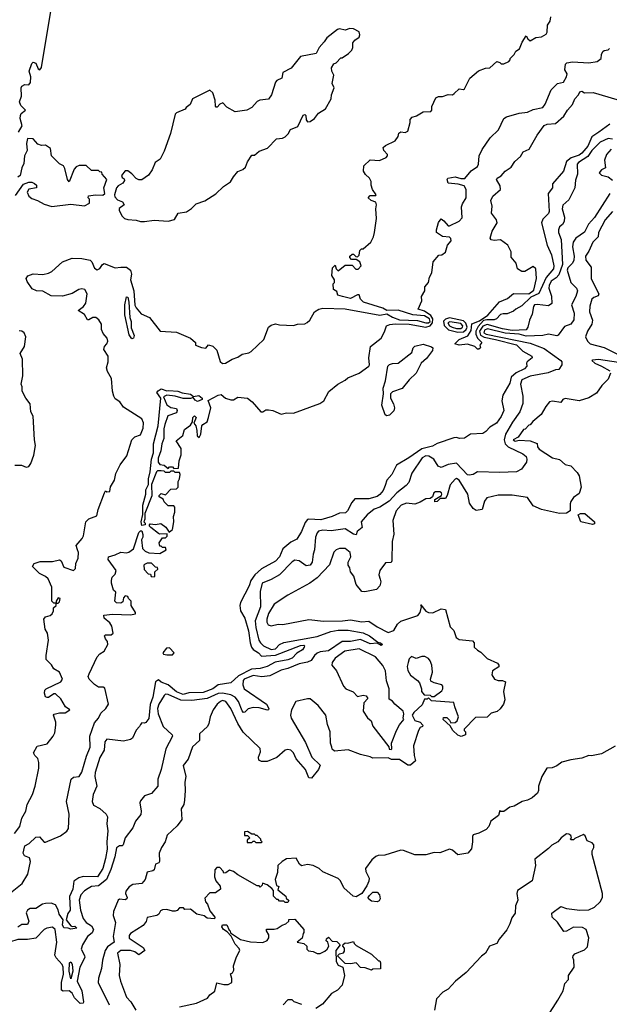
# Model space of a CAD drawing. Extents: x 2386423 to 2568864, y 578392 to 761999.
# Tile 304 of 454: x 2481329 to 2485562, y 672298 to 679375. Entities that reach past the tile are written whole.
import ezdxf

# ---------------------------------------------------------------- set-up
doc = ezdxf.new("R2010")
doc.units = 0

msp = doc.modelspace()

# ---------------------------------------------------------------- linework, layer by layer
at = {"layer": '0CON05XD'}
for points in [[(2481320.6, 678565), (2481347.7, 678612.3), (2481333.1, 678665), (2481334.1, 678685.9), (2481338.8, 678701.2), (2481370, 678725), (2481336.9, 678756.9), (2481328.6, 678785), (2481341.2, 678825), (2481340, 678885), (2481345, 678896.7), (2481365, 678908.8), (2481395, 678907.5), (2481407, 678923), (2481410, 678965), (2481397.5, 679005), (2481415, 679060), (2481425, 679070), (2481445, 679062.5), (2481461.7, 679021.7), (2481473, 679013), (2481485, 679030), (2481567.9, 679525)], [(2483322.5, 677185), (2483375, 677189.2), (2483392.1, 677197.9), (2483410.8, 677215), (2483445, 677273.8), (2483475.8, 677294.2), (2483505, 677300.8), (2483665, 677296.2), (2483915, 677251.2), (2483965, 677260), (2484005, 677235.8), (2484055, 677218.5), (2484185, 677211.5), (2484244.6, 677194.6), (2484265, 677195.2), (2484274.9, 677205.1), (2484271.1, 677225), (2484235, 677245.1), (2484152.1, 677252.1), (2484045, 677285.8), (2483965, 677285.4), (2483935, 677301.8), (2483796.7, 677345), (2483776.7, 677365), (2483767, 677397), (2483755, 677397.5), (2483705, 677370), (2483646, 677386), (2483613.3, 677395), (2483605, 677420), (2483582.5, 677435), (2483580, 677475), (2483590, 677485), (2483590, 677505), (2483570, 677535), (2483575, 677590), (2483595, 677610), (2483600, 677585), (2483615, 677570), (2483665, 677610), (2483715, 677610), (2483741.7, 677581.7), (2483758.3, 677581.7), (2483780, 677605), (2483770, 677635), (2483745, 677650), (2483711.7, 677651.7), (2483700, 677665), (2483700, 677675), (2483715, 677690), (2483725, 677690), (2483741.7, 677671.7), (2483755, 677670), (2483767, 677683), (2483770, 677715), (2483783.3, 677726.7), (2483795, 677727.5), (2483850, 677775), (2483870, 677815), (2483876.7, 677845), (2483890, 677945), (2483886.7, 678015), (2483891.2, 678045), (2483885, 678062.5), (2483852.5, 678075), (2483830, 678095), (2483845, 678110), (2483885, 678110), (2483887.5, 678115), (2483862.5, 678155), (2483852.5, 678185), (2483851.7, 678211.7), (2483840, 678235), (2483810.7, 678260.7), (2483797.5, 678285), (2483800, 678325), (2483845, 678367.5), (2483913, 678363), (2483960, 678385), (2483970, 678395), (2483970, 678405), (2483942.5, 678435), (2483937.5, 678455), (2483955, 678470), (2484025, 678503.8), (2484046.7, 678535), (2484050, 678560), (2484065, 678567.5), (2484096.4, 678563.6), (2484115, 678572.5), (2484132.5, 678635), (2484133, 678657), (2484147, 678673), (2484177, 678683), (2484225, 678713.3), (2484280, 678715), (2484287.5, 678725), (2484288.3, 678751.7), (2484317, 678813), (2484335, 678822.5), (2484365, 678823.3), (2484405, 678836.2), (2484436.4, 678833.6), (2484447, 678843), (2484485, 678877.5), (2484515, 678872.5), (2484523, 678877), (2484560, 678955), (2484623.9, 679006.1), (2484673.9, 679026.1), (2484705, 679028.8), (2484755, 679073.3), (2484775, 679067.5), (2484785, 679057.5), (2484805, 679057.5), (2484840, 679075), (2484850, 679085), (2484850, 679095), (2484880, 679125), (2484890.7, 679149.3), (2484917.5, 679165), (2484936.4, 679213.6), (2484965, 679257.5), (2484977, 679237), (2484995, 679222.5), (2485035, 679247.5), (2485075, 679252.5), (2485109.5, 679270.5), (2485116.7, 679285), (2485117.5, 679335), (2485137.5, 679365), (2485142.5, 679395)], [(2482195, 677923.3), (2482225, 677923.8), (2482295, 677933.8), (2482395, 677927.5), (2482440.7, 677939.3), (2482467.5, 677985), (2482526.2, 677993.8), (2482562, 678018), (2482595, 678050.8), (2482657.7, 678072.3), (2482737.3, 678122.7), (2482792.5, 678175), (2482841.7, 678208.3), (2482863.9, 678246.1), (2482895, 678282.5), (2482931.2, 678298.8), (2482950, 678315), (2482965, 678352.5), (2482995, 678400), (2483015, 678400), (2483049.3, 678430.7), (2483108.3, 678451.7), (2483171.7, 678518.3), (2483216.4, 678523.6), (2483235, 678532.5), (2483257.5, 678555), (2483272.5, 678585), (2483325, 678606), (2483365, 678687.5), (2483375, 678692.5), (2483382.5, 678685), (2483386.7, 678655), (2483395, 678640), (2483415, 678643.3), (2483445, 678663.3), (2483475, 678702.5), (2483525, 678733.3), (2483566.2, 678805), (2483566.7, 678835), (2483587.5, 678885), (2483573.3, 678915), (2483583.3, 678975), (2483568.8, 679005), (2483568.3, 679028.3), (2483585, 679057.5), (2483600, 679065), (2483635, 679100), (2483645, 679100), (2483689.3, 679130.7), (2483712.5, 679155), (2483720, 679175), (2483721.7, 679208.3), (2483735, 679227.5), (2483765, 679250), (2483770, 679265), (2483765, 679286.2), (2483725, 679308.8), (2483699.3, 679310.7), (2483665, 679300), (2483625, 679308.8), (2483610, 679305), (2483533.8, 679245), (2483515.8, 679214.2), (2483478.8, 679175), (2483458.3, 679131.7), (2483345, 679110), (2483277.5, 679025), (2483217.5, 678995), (2483210, 678955), (2483175, 678936.7), (2483166.2, 678925), (2483136.7, 678835), (2483115, 678802.5), (2483053.3, 678796.7), (2483035, 678787.5), (2482995, 678742.5), (2482960, 678725), (2482875, 678712.5), (2482817, 678747), (2482786.4, 678776.4), (2482765, 678767.5), (2482747.5, 678745), (2482740, 678745), (2482733.6, 678753.6), (2482731.2, 678795), (2482715, 678850), (2482695, 678867.5), (2482570, 678805), (2482552.5, 678765), (2482525, 678742.5), (2482517.5, 678732.5), (2482455, 678706.2), (2482444, 678695), (2482412.3, 678557.7), (2482365, 678430), (2482338.3, 678371.7), (2482301.7, 678348.3), (2482280, 678295), (2482253.9, 678256.1), (2482205, 678222.5), (2482183.6, 678223.6), (2482165, 678232.5), (2482135, 678266.7), (2482105, 678287.5), (2482085, 678287.5), (2482060, 678255), (2482065, 678240), (2482080, 678230), (2482081.7, 678218.3), (2482069.3, 678200.7), (2482035, 678181.2), (2482024.5, 678165.5), (2482009.2, 678115), (2482012.1, 678102.1), (2482030.5, 678080.5), (2482066.7, 678065), (2482080, 678045), (2482043.6, 678016.4), (2482044.1, 678004.1), (2482065, 677962.5), (2482082.5, 677945), (2482105, 677938.8), (2482165, 677933.3), (2482195, 677923.3)], [(2482400.3, 676709.7), (2482465, 676705.8), (2482495, 676692.9), (2482555, 676682.2), (2482576.2, 676666.2), (2482615, 676673.1), (2482638.6, 676655), (2482639.2, 676645), (2482605, 676631.5), (2482589.5, 676639.5), (2482575, 676660), (2482555, 676651.4), (2482503, 676653), (2482445, 676669.2), (2482385, 676676.2), (2482362.5, 676665), (2482385, 676607.5), (2482415, 676587.5), (2482455, 676580), (2482460, 676565), (2482455, 676550), (2482393.6, 676526.4), (2482370, 676465), (2482363.8, 676435), (2482363.3, 676365), (2482348.8, 676325), (2482342.5, 676275), (2482323.6, 676223.6), (2482323.8, 676195), (2482335, 676177.5), (2482365, 676172.5), (2482395, 676150), (2482405, 676160), (2482425, 676160), (2482435, 676150), (2482468.3, 676151.7), (2482473.3, 676205), (2482487, 676247), (2482487, 676293), (2482453, 676347), (2482500, 676385), (2482511.7, 676428.3), (2482555, 676460), (2482570, 676485), (2482572.5, 676515), (2482585, 676527.5), (2482596.7, 676515), (2482580, 676475), (2482592.5, 676455), (2482601.7, 676421.7), (2482603, 676383), (2482618.3, 676371.7), (2482630, 676395), (2482637.5, 676455), (2482643.9, 676466.1), (2482675, 676483.3), (2482684, 676516), (2482700, 676585), (2482682.2, 676637.8), (2482755, 676676), (2482775, 676680), (2482806.2, 676655), (2482845, 676641.5), (2482865, 676642.5), (2482895, 676661.2), (2482965, 676654), (2482998.2, 676628.2), (2483060, 676555), (2483075, 676556), (2483095, 676570.8), (2483115, 676570.6), (2483145.5, 676565.5), (2483205, 676538.6), (2483245, 676548), (2483295, 676546), (2483483.3, 676615), (2483513.3, 676635), (2483547.3, 676702.7), (2483613.9, 676756.1), (2483665, 676783.8), (2483685, 676801.2), (2483765, 676832.9), (2483835, 676883.3), (2483840, 676895), (2483836.7, 676945), (2483846.7, 677025), (2483923.3, 677085), (2483948.3, 677131.7), (2483962.5, 677175), (2483985.8, 677184.2), (2484025, 677189.7), (2484125, 677185.2), (2484245, 677165.8), (2484275, 677174.8), (2484293.1, 677195), (2484296.2, 677225), (2484279.5, 677249.5), (2484235, 677280), (2484190, 677295), (2484217, 677353), (2484212.5, 677385), (2484236.7, 677425), (2484237.5, 677455), (2484263.3, 677485), (2484270, 677525), (2484286.7, 677555), (2484296.4, 677633.6), (2484337.5, 677682.5), (2484360, 677685), (2484385, 677702.5), (2484400, 677755), (2484426, 677785), (2484425, 677802.5), (2484415, 677812), (2484365, 677816), (2484321.2, 677845), (2484320.8, 677865), (2484335, 677916.7), (2484355, 677942.5), (2484375, 677930), (2484405, 677893.3), (2484415, 677893.3), (2484485, 677927.5), (2484505, 677950), (2484501.7, 678028.3), (2484508.3, 678051.7), (2484533.8, 678095), (2484534, 678155), (2484520.5, 678180.5), (2484476.7, 678193.3), (2484405, 678200), (2484397.5, 678225), (2484402.5, 678235), (2484455, 678245.8), (2484495, 678232), (2484525, 678232.5), (2484571.1, 678288.9), (2484615, 678318.8), (2484622.9, 678335), (2484628.5, 678395), (2484649.2, 678440.8), (2484707.1, 678525), (2484767.3, 678582.7), (2484805, 678663.8), (2484825, 678675.8), (2484915, 678703.1), (2484975, 678710), (2485015, 678728.8), (2485085, 678743.8), (2485102.7, 678767.3), (2485145, 678870), (2485190, 678915), (2485232.5, 678925), (2485255, 678963.3), (2485259.2, 678985), (2485243.8, 679015), (2485247.5, 679055), (2485256.2, 679063.8), (2485297.9, 679072.1), (2485414.4, 679065.6), (2485475, 679074.3), (2485503.8, 679095), (2485505.8, 679125), (2485515, 679146.2), (2485525, 679153.8), (2485555, 679157.5), (2485563.3, 679166.7)], [(2485565, 678624), (2485485.7, 678565), (2485436.7, 678533.3), (2485408.1, 678465), (2485364.6, 678415), (2485345, 678401.7), (2485287.2, 678382.8), (2485253.6, 678356.4), (2485232.9, 678285), (2485153.3, 678195), (2485153.3, 678165), (2485122.5, 678125), (2485129.4, 677995), (2485125, 677982.5), (2485085, 677941.4), (2485076.1, 677915), (2485116, 677755), (2485148, 677685), (2485164.6, 677605), (2485161.9, 677585), (2485107.8, 677522.2), (2485055, 677405.8), (2484999, 677381), (2484935, 677317.1), (2484890, 677295), (2484875, 677280), (2484829.3, 677260.7), (2484799.3, 677260.7), (2484780, 677255), (2484752.5, 677225), (2484735, 677218), (2484681.9, 677218.1), (2484658.5, 677211.5), (2484619.5, 677170.5), (2484603.4, 677136.6), (2484603.5, 677115), (2484616, 677086), (2484647.5, 677055), (2484632.5, 677035), (2484636.2, 677015), (2484625, 677006.7), (2484615, 677006.7), (2484595.9, 677025.9), (2484545, 677041.8), (2484485, 677034.7), (2484454, 677045), (2484483.2, 677076.8), (2484546.7, 677103.3), (2484570.2, 677139.8), (2484575, 677187.8), (2484629.4, 677210.6), (2484689.1, 677250.9), (2484772.9, 677347.1), (2484830.3, 677369.7), (2484875, 677407.5), (2484984.7, 677405.3), (2485020.3, 677429.7), (2485038.8, 677515), (2485034, 677585), (2485015, 677600), (2484955.4, 677564.6), (2484935, 677565.8), (2484903.3, 677585), (2484892.5, 677625), (2484858.3, 677668.3), (2484856.4, 677706.4), (2484833, 677753), (2484781.7, 677791.7), (2484735, 677786.7), (2484715, 677793.3), (2484706.7, 677805), (2484720, 677855), (2484757.5, 677915), (2484752.5, 677935), (2484716.7, 677985), (2484721.2, 678035), (2484712.5, 678075), (2484726, 678105), (2484781.2, 678155), (2484779.5, 678179.5), (2484753.3, 678225), (2484757.5, 678235), (2484785, 678252.5), (2484813.9, 678286.1), (2484856.4, 678313.6), (2484884.3, 678355.7), (2484925, 678390.8), (2484944.5, 678425.5), (2484986, 678445), (2485044.5, 678545.5), (2485094.2, 678615), (2485115, 678624.3), (2485175, 678628.9), (2485235, 678680.5), (2485262.2, 678725), (2485297.4, 678765), (2485313.4, 678806.6), (2485340, 678835), (2485350, 678855), (2485365, 678860), (2485385, 678850), (2485445, 678850.6), (2485615, 678802)], [(2481873.8, 678116.2), (2481925, 678113.8), (2481940, 678125), (2481933.3, 678165), (2481953.3, 678225), (2481920, 678265), (2481918.3, 678278.3), (2481905, 678280), (2481895, 678290), (2481845, 678290), (2481807, 678327), (2481755, 678326.2), (2481735, 678316), (2481720.6, 678299.4), (2481685, 678210), (2481671.2, 678225), (2481653.9, 678303.9), (2481643, 678323), (2481615, 678337.5), (2481557.5, 678395), (2481549.3, 678449.3), (2481515, 678472.5), (2481485, 678470), (2481459.3, 678479.3), (2481425, 678517.5), (2481385, 678520), (2481377.5, 678485), (2481382.5, 678435), (2481364, 678395), (2481358.3, 678341.7), (2481345, 678310), (2481333.3, 678255), (2481315, 678243.3)], [(2485585, 678516.6), (2485555, 678521.1), (2485495.3, 678494.7), (2485436.8, 678435), (2485408.1, 678391.9), (2485341.7, 678348.3), (2485330.8, 678335), (2485334.2, 678265), (2485318.3, 678221.7), (2485315.7, 678165), (2485270.9, 678079.1)], [(2485574.3, 678445), (2485542.5, 678405), (2485528, 678365), (2485535, 678310), (2485505, 678296), (2485490, 678275), (2485505, 678256.7), (2485555, 678246.2), (2485585, 678222)], [(2481299.3, 678110.7), (2481357, 678193), (2481395, 678206.2), (2481415, 678206.7), (2481435, 678197.5), (2481450, 678185), (2481450, 678165), (2481394, 678156), (2481382, 678135), (2481393.8, 678105), (2481415, 678088.8), (2481455.9, 678075.9), (2481505, 678047.5), (2481560.7, 678030.7), (2481695, 678048), (2481795, 678037.5), (2481830, 678055), (2481830, 678085), (2481820, 678095), (2481821.7, 678108.3), (2481873.8, 678116.2)], [(2485565.3, 678124.7), (2485455, 677954), (2485412.5, 677905), (2485383.4, 677846.6), (2485320.8, 677805), (2485303.3, 677776.7), (2485297.9, 677742.1), (2485309.7, 677675), (2485307.2, 677645), (2485296.9, 677625), (2485265, 677590), (2485260, 677575), (2485285, 677486.2), (2485326, 677445), (2485334.3, 677425), (2485321.4, 677385), (2485290.8, 677325), (2485310, 677265), (2485306.6, 677216.6), (2485285, 677185.7), (2485241.3, 677168.7), (2485195, 677106.7), (2485185, 677101.2), (2485125, 677113.8), (2485085.7, 677104.3), (2484965, 677099), (2484915, 677114.7), (2484815, 677122.3), (2484687.9, 677152.1), (2484665, 677143.8), (2484660.6, 677125), (2484676.9, 677115), (2484995, 677049.2), (2485095, 677011.4), (2485214.3, 676924.3), (2485221.2, 676915), (2485220, 676895), (2485199.5, 676860.5), (2485175, 676858), (2485122.6, 676837.4), (2484995, 676811.3), (2484934.5, 676785), (2484924.1, 676755), (2484941.7, 676668.3), (2484941.9, 676615), (2484920, 676555), (2484867.7, 676482.3), (2484816.1, 676395), (2484807.9, 676355), (2484815.2, 676325.2), (2484835, 676305.3), (2484940, 676255), (2484965, 676234), (2484970.5, 676215), (2484966.7, 676193.3), (2484932, 676145), (2484895, 676124.2), (2484775, 676120), (2484616.1, 676123.9), (2484585, 676106.2), (2484555, 676101.2), (2484545, 676104), (2484465, 676187.5), (2484405, 676178.6), (2484354.1, 676155.9), (2484334.4, 676165), (2484301.1, 676215), (2484267.1, 676237.1), (2484245, 676240.9), (2484218.8, 676225), (2484144.7, 676115.3), (2484121.7, 676048.3), (2484104.5, 676025.5), (2484036, 675974), (2483980.6, 675915), (2483915, 675870.6), (2483874.5, 675855.5), (2483822.5, 675815), (2483780, 675765), (2483787.5, 675725), (2483752.5, 675695), (2483745, 675672.5), (2483725, 675677.5), (2483665, 675715.8), (2483565, 675701.2), (2483505, 675706.6), (2483475, 675699.5), (2483463.5, 675686.5), (2483452.1, 675655), (2483446, 675565), (2483435.8, 675534.2), (2483428.6, 675475), (2483415.4, 675454.6), (2483385, 675449.4), (2483335, 675485.8), (2483305, 675490), (2483285, 675478.6), (2483195.3, 675384.7), (2483135, 675350), (2483070.6, 675325), (2483055.5, 675265), (2483057.7, 675155), (2483018.8, 675055), (2483024.7, 675005), (2483046.1, 674916.1), (2483057.2, 674895), (2483078.5, 674875), (2483135, 674847.4), (2483165, 674852.9), (2483195, 674883.8), (2483225, 674899.2), (2483465, 674942), (2483563.8, 674976.2), (2483615, 674985.7), (2483686.5, 674986.5), (2483795, 674967.8), (2483840, 674945), (2483901.2, 674901.2), (2483920, 674895), (2483932.5, 674885), (2483925, 674877.5), (2483895, 674894), (2483845, 674889.4), (2483775, 674919.5), (2483705, 674905.9), (2483645, 674906), (2483545, 674838.8), (2483485, 674830), (2483465, 674821.2), (2483445.6, 674805), (2483422.1, 674767.9), (2483395.9, 674755.9), (2483335, 674743.9), (2483255, 674711.2), (2483205, 674699.3), (2483125, 674657.5), (2483067.8, 674652.2), (2483005, 674660.2), (2482940.8, 674635), (2482934.3, 674625), (2482931.9, 674595), (2482941.3, 674565), (2483100, 674455), (2483117.1, 674425), (2483116.1, 674413.9), (2483108.8, 674411.2), (2483048.2, 674428.2), (2483005, 674431.5), (2482969.2, 674420.8), (2482945, 674398), (2482935, 674396), (2482925, 674408), (2482899.1, 674475), (2482875.4, 674505), (2482845, 674521.3), (2482785, 674534.5), (2482755, 674531.3), (2482675, 674495.8), (2482565, 674481.4), (2482485, 674484.3), (2482395, 674525.4), (2482375, 674526.2), (2482365, 674517.5), (2482326.9, 674455), (2482317.8, 674425), (2482323.4, 674385), (2482359.1, 674295), (2482422.5, 674235), (2482426, 674225), (2482378.9, 674135), (2482345, 673986.2), (2482320.4, 673915), (2482321.2, 673865), (2482275, 673812.5), (2482225, 673796), (2482195, 673760), (2482190.8, 673745), (2482202, 673685), (2482197.7, 673662.3), (2482160, 673615), (2482142, 673565), (2482086.2, 673495), (2482072.5, 673445), (2482065, 673437.5), (2482045, 673437.5), (2482025, 673422.5), (2482011.7, 673358.3), (2481982.6, 673267.4), (2481951.2, 673195), (2481895, 673150), (2481845, 673144.2), (2481819.5, 673130.5), (2481795, 673114.3), (2481767.8, 673085), (2481756.4, 673046.4), (2481766.4, 672975), (2481783.8, 672913.8), (2481805, 672885.5), (2481845, 672862.5), (2481858.7, 672835), (2481849, 672811), (2481815, 672784.3), (2481780.6, 672725), (2481770.8, 672695), (2481795, 672648.8), (2481796.5, 672635), (2481760, 672565), (2481742.5, 672465), (2481775.2, 672395.2), (2481787.5, 672315), (2481784.3, 672305.7), (2481764.2, 672304.2), (2481723.2, 672343.2), (2481705, 672377.5), (2481685, 672395.3), (2481641.2, 672391.2), (2481628.7, 672398.7), (2481629.1, 672455), (2481642.7, 672515), (2481640.8, 672565), (2481634.5, 672585), (2481591.8, 672631.8), (2481582.1, 672652.1), (2481594.6, 672745.4), (2481582.9, 672835), (2481565, 672852), (2481523.9, 672843.9)], [(2485270.9, 678079.1), (2485228.3, 678041.7), (2485224.1, 678015.9), (2485239.6, 677955), (2485238.2, 677925), (2485225, 677902), (2485203.8, 677885), (2485196.2, 677865), (2485198, 677845), (2485217.1, 677795), (2485226.2, 677615), (2485199.9, 677540.1), (2485181, 677519), (2485143.5, 677495), (2485129.5, 677465), (2485128.9, 677445), (2485147.5, 677387.5), (2485149.3, 677335), (2485125, 677318.8), (2485045, 677328), (2485025, 677324.2), (2485017.4, 677312.6), (2485007.3, 677257.3), (2484989.2, 677215), (2484978.2, 677165), (2484965, 677144.6), (2484865, 677141.4), (2484795, 677152.9), (2484685, 677183.9), (2484655, 677171.3), (2484629.3, 677135), (2484636.3, 677106.3), (2484662.5, 677092.5), (2484745.1, 677074.9), (2484895, 677037.4), (2484941.8, 676991.8), (2485006.7, 676955), (2485007.5, 676945), (2484972.5, 676915), (2484967.5, 676905), (2484970, 676885), (2484953.8, 676865), (2484894.1, 676835.9), (2484857.8, 676805), (2484847.9, 676762.1), (2484798, 676675), (2484791.2, 676635), (2484803.8, 676565), (2484785, 676522.5), (2484752.5, 676475), (2484703.6, 676446.4), (2484676.4, 676413.6), (2484655, 676400), (2484565, 676396.7), (2484523, 676367), (2484486.4, 676363.6), (2484465, 676372), (2484445, 676369.4), (2484325, 676328.6), (2484291.5, 676308.5), (2484215, 676290.9), (2484123.6, 676226.4), (2484035, 676173.8), (2484000, 676105), (2483964.6, 676065.4), (2483953.1, 676026.9), (2483939.2, 675990.8), (2483915, 675961.4), (2483895, 675948.1), (2483835, 675931.5), (2483735, 675930.8), (2483712.9, 675905), (2483682.5, 675845), (2483669.1, 675830.9), (2483625, 675828.5), (2483573.3, 675805), (2483490.9, 675779.1), (2483405, 675785.4), (2483395, 675781.5), (2483379.2, 675760.8), (2483352.2, 675695), (2483319.1, 675640.9), (2483275, 675620), (2483218.6, 675571.4), (2483193.3, 675515), (2483165, 675482.9), (2483065, 675426.5), (2483017.8, 675385), (2482988.9, 675345), (2482976.5, 675305), (2482913.4, 675186.6), (2482909.4, 675165), (2482914.4, 675125), (2482945, 675073.8), (2482971.7, 674981.7), (2482983.3, 674895), (2482993.5, 674863.5), (2483005, 674848.6), (2483044.2, 674825), (2483065, 674800.6), (2483165, 674806.5), (2483345, 674876.5), (2483368.6, 674878.6), (2483374, 674875), (2483371.5, 674865), (2483359.5, 674845), (2483318.2, 674821.8), (2483285, 674786.4), (2483255, 674773.8), (2483162.8, 674757.2), (2483105, 674724.6), (2483055, 674711.5), (2482992.9, 674707.1), (2482900.8, 674659.2), (2482845, 674607.5), (2482755, 674594.3), (2482715, 674564.5), (2482645, 674539.6), (2482543, 674537), (2482503.3, 674525), (2482455, 674543.1), (2482394.3, 674595), (2482345, 674613.8), (2482325, 674630), (2482303.9, 674616.1), (2482284, 674505), (2482266.5, 674453.5), (2482255, 674352.5), (2482235, 674322.5), (2482225, 674317.5), (2482205, 674320), (2482195, 674310), (2482190, 674295), (2482165, 674267.5), (2482139.1, 674210.9), (2482125, 674201.5), (2482075, 674188.8), (2481955.5, 674204.5), (2481939.6, 674185), (2481935, 674123.8), (2481905, 674071.2), (2481871.8, 673965), (2481868.2, 673935), (2481883.7, 673865), (2481856.1, 673805), (2481848.9, 673755), (2481859.1, 673729.1), (2481905, 673704.2), (2481948.5, 673665), (2481959.5, 673645), (2481953.8, 673595), (2481962.5, 673545), (2481954.7, 673465), (2481958, 673412), (2481946.1, 673345), (2481925.5, 673275), (2481887.8, 673215), (2481785, 673216.2), (2481753.5, 673206.5), (2481718.1, 673181.9), (2481710.5, 673125), (2481687.5, 673072.5), (2481691.2, 672975), (2481675, 672950), (2481663.3, 672905), (2481695, 672862.5), (2481705, 672857.5), (2481725, 672860), (2481740, 672845), (2481695, 672837.5), (2481676.2, 672846.2), (2481645, 672846.7), (2481635, 672870), (2481640.8, 672905), (2481611.1, 672945), (2481605, 672976.7), (2481585, 673012.5), (2481554, 673024), (2481515, 673022.2), (2481492.7, 673017.3), (2481445, 672987.1), (2481405, 672986.7), (2481385, 672973.8), (2481374.2, 672955), (2481394.2, 672895), (2481385, 672872), (2481345, 672872), (2481315, 672851.4)], [(2485585, 677996.7), (2485533.1, 677935), (2485485, 677846.2), (2485482.5, 677815), (2485443.3, 677776.7), (2485415, 677711.2), (2485391.9, 677675), (2485394.2, 677645), (2485430.8, 677595), (2485432, 677512), (2485487.1, 677405), (2485481.2, 677388.8), (2485451.7, 677378.3), (2485436.9, 677365), (2485421.5, 677315), (2485419.1, 677275), (2485440.5, 677215), (2485435.5, 677185), (2485405.7, 677135), (2485391.8, 677095), (2485404.6, 677065), (2485425, 677045.5), (2485525, 677017.9), (2485654.3, 676954.3)], [(2481292.5, 673525), (2481330.8, 673575), (2481344.2, 673635.8), (2481373.3, 673685), (2481383.3, 673735), (2481420, 673805), (2481438.8, 673865), (2481466.2, 673995), (2481466.2, 674035), (2481458.8, 674065), (2481436.7, 674085), (2481427.5, 674105), (2481455, 674152.5), (2481525, 674170), (2481570, 674225), (2481581.7, 674248.3), (2481589.2, 674305), (2481589.2, 674325), (2481572.5, 674375), (2481577, 674383), (2481615, 674393.3), (2481655, 674392.5), (2481690, 674415), (2481657, 674437), (2481624.3, 674494.3), (2481585, 674528.8), (2481575, 674530), (2481535, 674503.3), (2481525, 674502.5), (2481515, 674507.5), (2481506, 674535), (2481510, 674555), (2481518.8, 674565), (2481623.6, 674616.4), (2481636.7, 674635), (2481615.8, 674685.8), (2481575, 674708.8), (2481557, 674737), (2481520, 674775), (2481517.8, 674805), (2481536, 674915), (2481528, 674965), (2481512, 674995), (2481503.3, 675065), (2481515, 675082.5), (2481547.7, 675092.3), (2481562.5, 675105), (2481572.5, 675125), (2481572.5, 675147.5), (2481590, 675165), (2481590, 675180), (2481605, 675180), (2481615, 675190), (2481620, 675215), (2481605, 675220), (2481590, 675195), (2481590, 675180), (2481575, 675180), (2481560, 675195), (2481558.8, 675295), (2481533.8, 675355), (2481515, 675373.3), (2481470, 675395), (2481420, 675445), (2481432.5, 675465), (2481475, 675480), (2481565, 675480), (2481615, 675493.3), (2481625.6, 675485.6), (2481645, 675439.2), (2481715, 675416.7), (2481729.5, 675430.5), (2481731.2, 675465), (2481749.2, 675505), (2481750, 675545), (2481743.1, 675563.1), (2481733.8, 675595), (2481777.5, 675645), (2481787.5, 675665), (2481804.1, 675765.9), (2481825, 675786.7), (2481882.3, 675807.7), (2481892.5, 675855), (2481937.5, 675975), (2481945, 675987.5), (2481955, 675980), (2481976.1, 675983.9), (2481982, 676018), (2482008.8, 676065), (2482018.3, 676111.7), (2482051.2, 676175), (2482099.1, 676240.9), (2482134.4, 676355), (2482155, 676376.4), (2482195, 676390.5), (2482215, 676437.5), (2482217.8, 676477.8), (2482205, 676506.7), (2482075, 676590.8), (2482047.7, 676627.7), (2482015, 676650), (2482005, 676667.5), (2481994.5, 676705), (2481988.8, 676795), (2481958.8, 676845), (2481952.3, 676872.3), (2481963.3, 676915), (2481963.8, 676955), (2481933.8, 677005), (2481938.8, 677025), (2481955.5, 677044.5), (2481961.2, 677065), (2481956.7, 677085), (2481928.3, 677118.3), (2481917, 677147), (2481916.7, 677185), (2481897.7, 677217.7), (2481875, 677233.3), (2481855, 677233.3), (2481825, 677216.7), (2481815, 677217.5), (2481794.2, 677255), (2481747.5, 677285), (2481787.2, 677312.8), (2481803, 677337), (2481812.5, 677405), (2481796, 677435), (2481775, 677439.4), (2481754.4, 677435.6), (2481705, 677406.7), (2481635, 677386.7), (2481555, 677389.2), (2481495, 677422.5), (2481450, 677425), (2481419.5, 677439.5), (2481381.8, 677491.8), (2481376.4, 677515), (2481387.3, 677532.7), (2481425, 677548.2), (2481495, 677542.5), (2481535, 677553.8), (2481560, 677565), (2481636.7, 677635), (2481705, 677660.3), (2481775, 677658.6), (2481835, 677645.9), (2481847.1, 677635), (2481865, 677588.8), (2481885, 677575.8), (2481905, 677586), (2481923.1, 677615), (2481935, 677622.2), (2482015, 677590.8), (2482054.8, 677595.2), (2482095.5, 677595.5), (2482123.3, 677573.3), (2482131.5, 677545), (2482123.9, 677505), (2482148.9, 677425), (2482155, 677323.8), (2482165, 677302.5), (2482200.5, 677260.5), (2482260, 677235), (2482336.4, 677136.4), (2482455, 677128.5), (2482555, 677085.8), (2482590, 677055), (2482590, 677035), (2482635, 677017.5), (2482665, 677012.5), (2482685, 677037.5), (2482715, 677027.5), (2482745, 677000), (2482768.3, 676918.3), (2482785, 676903.8), (2482807.5, 676905), (2482855, 676935.8), (2482895, 676948), (2482925, 676971.2), (2482975, 676980), (2482990.3, 676989.7), (2483082, 677075), (2483115, 677163.8), (2483135, 677180), (2483165, 677187.8), (2483195, 677181.1), (2483295, 677177.1), (2483322.5, 677185)], [(2482135, 677081.1), (2482115, 677110), (2482082.6, 677252.6), (2482084.7, 677325.3), (2482095, 677383.8), (2482105, 677379.2), (2482112.3, 677345), (2482118.9, 677235), (2482129.2, 677205), (2482128.8, 677158.8), (2482151.6, 677105), (2482145, 677085.7), (2482135, 677081.1)], [(2484475, 677129.3), (2484515, 677131.7), (2484533.3, 677146.7), (2484540.7, 677165), (2484532.2, 677192.2), (2484515, 677210.2), (2484415, 677230.8), (2484386.7, 677223.3), (2484371.8, 677208.2), (2484377, 677177), (2484406.6, 677146.6), (2484475, 677129.3)], [(2484495, 677154.5), (2484507.8, 677165), (2484510.2, 677175), (2484495, 677189.8), (2484416.2, 677203.8), (2484402.2, 677195), (2484414.8, 677175), (2484433.9, 677165), (2484465.2, 677154.8), (2484495, 677154.5)], [(2481295, 676172.5), (2481341.7, 676171.7), (2481375, 676157.5), (2481395, 676162.5), (2481410, 676185), (2481429.2, 676245), (2481442.5, 676315), (2481434.4, 676355), (2481426, 676525), (2481408, 676555), (2481403.9, 676613.9), (2481372.5, 676655), (2481347.5, 676705), (2481347.5, 676735), (2481340, 676755), (2481350.8, 676815), (2481350, 676935), (2481332.5, 676975), (2481362.5, 677025), (2481372.5, 677095), (2481360, 677125), (2481345, 677136.7), (2481325, 677137.5)], [(2483965, 676527.5), (2483953.6, 676533.6), (2483930, 676605), (2483940, 676685), (2483937.5, 676725), (2483955, 676780), (2483971.2, 676885), (2483983, 676897), (2484005, 676904), (2484045, 676906.7), (2484145, 676982.5), (2484153.2, 677016.8), (2484165, 677029.2), (2484225, 677041.9), (2484285, 677024.4), (2484295.4, 677015), (2484291.9, 676998.1), (2484250.3, 676939.7), (2484211.2, 676905), (2484175.9, 676834.1), (2484124.3, 676785.7), (2484075.8, 676724.2), (2484005, 676700), (2483990, 676685), (2483990, 676655), (2484012.5, 676612.5), (2484018.8, 676585), (2484015, 676562.5), (2483985, 676533.3), (2483965, 676527.5)], [(2485675, 676902.6), (2485485, 676931.8), (2485442.2, 676927.8), (2485436.7, 676925), (2485458, 676905), (2485506, 676885), (2485565, 676850)], [(2485570, 676835), (2485555, 676790), (2485507.5, 676745), (2485469.3, 676690.7), (2485415, 676657.5), (2485345, 676634), (2485245, 676652), (2485227.5, 676645), (2485215, 676623.3), (2485155, 676632), (2485132.7, 676627.3), (2485106.2, 676595), (2485073.9, 676536.1), (2485012.3, 676487.7), (2484995, 676462.5), (2484985, 676460), (2484958.3, 676431.7), (2484945, 676430), (2484906.7, 676373.3), (2484870.8, 676355), (2484885, 676344.5), (2484915, 676352.5), (2484995, 676347.5), (2485045, 676327.5), (2485046.7, 676305), (2485058.3, 676288.3), (2485155, 676224.6), (2485205, 676213.1), (2485245, 676178.1), (2485285, 676168.6), (2485330.8, 676120.8), (2485344.5, 676095), (2485359.2, 676015), (2485345, 675968.8), (2485305, 675940), (2485285, 675910.8), (2485280, 675895), (2485281.2, 675845), (2485255, 675826.9), (2485205.4, 675824.6), (2485075, 675854), (2485015, 675880), (2484975, 675940), (2484863.6, 675956.4), (2484765, 675957.5), (2484682.4, 675937.6), (2484665.7, 675915), (2484648.8, 675855), (2484605, 675848), (2484585, 675862.5), (2484558.9, 675898.9), (2484545.2, 675965.2), (2484485, 676065.8), (2484465, 676077.5), (2484455, 676073.3), (2484419.6, 676030.4), (2484398, 675955), (2484385, 675933.3), (2484347.5, 675932.5), (2484325, 675912.5), (2484310, 675910), (2484310, 675925), (2484356.4, 675953.6), (2484360, 675965), (2484356.7, 675975), (2484345, 675980), (2484315, 675981.2), (2484302.5, 675975), (2484292.5, 675945), (2484277, 675933), (2484245, 675930), (2484205, 675906), (2484165, 675892.5), (2484105, 675898.6), (2484066.7, 675885), (2484031.9, 675845), (2484006.9, 675775), (2484015.9, 675675.9), (2484003.9, 675623.9), (2484000, 675485), (2483995, 675473.3), (2483955, 675470), (2483913.9, 675416.1), (2483907.5, 675385), (2483917.5, 675352.5), (2483921.2, 675335), (2483913.9, 675306.1), (2483890, 675280), (2483807.7, 675262.3), (2483784.2, 675264.2), (2483744.4, 675314.4), (2483728, 675375), (2483703.3, 675405), (2483700, 675435), (2483687.5, 675455), (2483686.7, 675475), (2483707.1, 675515), (2483700.6, 675545), (2483665, 675574.2), (2483625, 675574), (2483600, 675565), (2483583.4, 675546.6), (2483553.1, 675456.9), (2483465, 675363.1), (2483412, 675325), (2483255, 675239.2), (2483155.9, 675174.1), (2483115, 675106.7), (2483104, 675065), (2483103.8, 675045), (2483113.3, 675025), (2483135, 675017.5), (2483185, 675030), (2483217, 675027), (2483405, 675063.3), (2483509.3, 675050.7), (2483647.2, 675052.8), (2483705, 675060.6), (2483785, 675047.5), (2483835, 675052.5), (2483895, 675011.2), (2483975, 674970.8), (2484016.2, 674985), (2484040.9, 675029.1), (2484065, 675052), (2484188.1, 675091.9), (2484204.2, 675115), (2484212.5, 675155), (2484210, 675170), (2484244.3, 675124.3), (2484265, 675113.3), (2484295, 675112.5), (2484355, 675140), (2484385, 675136.2), (2484420.5, 675010.5), (2484446.2, 674985), (2484463.2, 674933.2), (2484485, 674920), (2484580.7, 674910.7), (2484592.5, 674895), (2484592.5, 674865), (2484615, 674842.5), (2484639.3, 674829.3), (2484685, 674782.5), (2484759.5, 674749.5), (2484768.8, 674735), (2484767.7, 674722.3), (2484722.5, 674695), (2484717.5, 674665), (2484737.5, 674635), (2484765, 674626), (2484795, 674626.2), (2484817.5, 674615), (2484802.5, 674545), (2484812.5, 674485), (2484802.5, 674455), (2484778.8, 674421.2), (2484757.7, 674402.3), (2484715, 674390), (2484685, 674362.5), (2484601.7, 674358.3), (2484520, 674275), (2484520, 674265), (2484530, 674255), (2484530, 674235), (2484498.3, 674221.7), (2484475, 674233.3), (2484437.5, 674265), (2484418.3, 674298.3), (2484370, 674345), (2484371.7, 674358.3), (2484395, 674360), (2484415, 674340), (2484425, 674320), (2484455, 674322.5), (2484470, 674335), (2484480, 674365), (2484452.5, 674435), (2484446.7, 674466.7), (2484285, 674480), (2484265, 674500), (2484255, 674490), (2484235, 674490), (2484219.3, 674450.7), (2484157.5, 674395), (2484147.5, 674375), (2484165, 674337.5), (2484205, 674326.7), (2484222.5, 674305), (2484220, 674295), (2484203.6, 674286.4), (2484192.5, 674265), (2484156.7, 674155), (2484160, 674085), (2484171.7, 674048.3), (2484135, 674016.7), (2484115, 674016.7), (2484055, 674056.7), (2483998.3, 674058.3), (2483975, 674070), (2483865, 674067.5), (2483845, 674077.5), (2483775, 674092.5), (2483686.4, 674126.4), (2483588.3, 674118.3), (2483571.7, 674131.7), (2483570, 674145), (2483560, 674175), (2483557.5, 674255), (2483538.3, 674308.3), (2483527.5, 674375), (2483472.5, 674445), (2483415, 674492.5), (2483395, 674493.3), (2483312.5, 674475), (2483280, 674415), (2483273.8, 674375), (2483278.8, 674355), (2483379.7, 674179.7), (2483426.7, 674075), (2483487, 674017), (2483473.8, 673985), (2483425, 673924.3), (2483405, 673926.2), (2483381.1, 673985), (2483315, 674061.2), (2483295.4, 674105.4), (2483274.5, 674124.5), (2483255, 674128.6), (2483235.7, 674124.3), (2483175, 674071.2), (2483105, 674043.3), (2483065, 674043.3), (2483045, 674052.5), (2483042.5, 674075), (2483058.3, 674111.7), (2483056, 674136), (2482933.6, 674253.6), (2482895.6, 674315), (2482845.6, 674425), (2482810, 674475), (2482785, 674481.5), (2482770.8, 674475), (2482747.1, 674455), (2482717.5, 674415), (2482695.9, 674364.1), (2482687.5, 674315), (2482677.5, 674295), (2482619.3, 674240.7), (2482620, 674195), (2482570.5, 674149.5), (2482539.2, 674060.8), (2482502.5, 674015), (2482521.4, 673935), (2482513.3, 673895), (2482517.5, 673835), (2482512, 673765), (2482506.2, 673735), (2482488.3, 673701.7), (2482494, 673625), (2482459.5, 673580.5), (2482387.3, 673512.7), (2482372.5, 673465), (2482345.8, 673424.2), (2482329.2, 673385), (2482333.3, 673325), (2482326.7, 673315), (2482303.8, 673305), (2482293.3, 673265), (2482284, 673256), (2482242.9, 673247.1), (2482229.1, 673195), (2482205, 673166.7), (2482140.9, 673159.1), (2482115, 673142), (2482089.7, 673110.3), (2482087.5, 673095), (2482100.6, 673065), (2482098.1, 673055), (2482085, 673048.1), (2482045, 673053.1), (2482035, 673045.6), (2482002.6, 672965), (2482000, 672935), (2482016.5, 672885), (2481999.4, 672785), (2482006, 672745), (2481959.5, 672710.5), (2481941.9, 672685), (2481923.6, 672615), (2481916.1, 672555), (2481893.9, 672485), (2481892.7, 672455), (2481970.4, 672295)], [(2481250.2, 673089.8), (2481345.7, 673165), (2481386.2, 673233.8), (2481405.8, 673325), (2481399.7, 673349.7), (2481362.5, 673365), (2481353.3, 673385), (2481357.5, 673405), (2481365, 673436.7), (2481397.5, 673452.5), (2481445, 673498.8), (2481470.7, 673500.7), (2481503.6, 673463.6), (2481515, 673462.5), (2481622.1, 673507.9), (2481667.8, 673542.2), (2481679.3, 673560.7), (2481684.6, 673665), (2481666, 673755), (2481698.8, 673915), (2481715, 673930), (2481755, 673934), (2481775, 673965.8), (2481807.8, 674082.2), (2481835.8, 674145), (2481833.3, 674225), (2481865, 674320), (2481894.6, 674355.4), (2481910.8, 674389.2), (2481948.1, 674425), (2481965.7, 674455), (2481940, 674570), (2481928.3, 674578.3), (2481895, 674578), (2481865, 674597.5), (2481828.8, 674635), (2481821.2, 674655), (2481827, 674673), (2481884.5, 674795), (2481903.2, 674816.8), (2481934.2, 674835), (2481962.5, 674885), (2481960, 674905), (2481944, 674925), (2481937.5, 674945), (2481945, 674952.5), (2481986.4, 674953.6), (2482000, 674965), (2481990, 675015), (2481975, 675040), (2481935, 675072.5), (2481932.5, 675095), (2481995, 675102.5), (2482125, 675097.5), (2482160, 675105), (2482160, 675115), (2482130, 675165), (2482130, 675195), (2482110, 675215), (2482105, 675230), (2482085, 675232.5), (2482075, 675220), (2482069.2, 675190.8), (2482055, 675180), (2482024.2, 675184.2), (2482012.5, 675195), (2482019.3, 675259.3), (2482002.5, 675275), (2481987.5, 675325), (2481987.5, 675345), (2481993.3, 675366.7), (2482015, 675390), (2482022.5, 675415), (2481963.9, 675493.9), (2481967.5, 675515), (2482015, 675527.5), (2482055, 675546.7), (2482095, 675543.8), (2482111.7, 675548.3), (2482145, 675572.5), (2482185, 675690), (2482195, 675700), (2482205, 675700), (2482212.5, 675675), (2482212.5, 675655), (2482203.3, 675635), (2482210, 675575), (2482230, 675555), (2482255, 675542.5), (2482335, 675537.5), (2482380, 675565), (2482375, 675580), (2482355, 675580), (2482345, 675590), (2482335, 675590), (2482330, 675615), (2482355, 675650), (2482375, 675650), (2482388.3, 675661.7), (2482388.3, 675678.3), (2482335, 675677.5), (2482325, 675682.5), (2482270, 675725), (2482260, 675735), (2482260, 675745), (2482265, 675750), (2482305, 675747.5), (2482343, 675753), (2482377.7, 675727.7), (2482401.7, 675691.7), (2482425, 675710), (2482436.2, 675765), (2482433.3, 675805), (2482442.5, 675835), (2482441.7, 675871.7), (2482435, 675880), (2482395, 675880), (2482365, 675910), (2482358.3, 675928.3), (2482330, 675945), (2482330, 675955), (2482345, 675970), (2482375, 675960), (2482415, 676000), (2482455, 676002.5), (2482467.5, 676015), (2482467.5, 676055), (2482476.7, 676075), (2482480, 676105), (2482475, 676120), (2482445, 676120), (2482435, 676130), (2482415, 676130), (2482405, 676120), (2482375, 676120), (2482365, 676130), (2482345, 676132.5), (2482318.3, 676131.7), (2482310, 676125), (2482276.2, 676035), (2482277, 675953), (2482227.5, 675825), (2482227.5, 675785), (2482220, 675765), (2482230, 675755), (2482230, 675745), (2482205, 675740), (2482200, 675765), (2482213, 675817), (2482214.1, 675885.9), (2482233.3, 675965), (2482233.3, 675995), (2482253.8, 676035), (2482254.3, 676075.7), (2482266.1, 676123.9), (2482274.2, 676215), (2482288.8, 676261.2), (2482290, 676325), (2482324.2, 676455), (2482343.3, 676655), (2482313.3, 676695), (2482321.9, 676708.1), (2482345, 676721.2), (2482385, 676706.2), (2482400.3, 676709.7)], [(2485442.5, 675747.5), (2485356.4, 675766.4), (2485337.5, 675815), (2485354.1, 675825.9), (2485386.7, 675825), (2485456.7, 675765), (2485455, 675750), (2485442.5, 675747.5)], [(2482295, 675370), (2482300, 675375), (2482300, 675405), (2482320, 675425), (2482318.3, 675438.3), (2482305, 675440), (2482275, 675467.5), (2482245, 675467.5), (2482225, 675460), (2482220, 675455), (2482221.7, 675421.7), (2482251.7, 675391.7), (2482268.3, 675388.3), (2482271.7, 675371.7), (2482295, 675370)], [(2482385, 674808.8), (2482425, 674810), (2482437.5, 674825), (2482405, 674860), (2482381.7, 674858.3), (2482357.5, 674825), (2482362.5, 674815), (2482385, 674808.8)], [(2483995, 674130), (2484000, 674135), (2483997.5, 674175), (2484034.1, 674265.9), (2484055, 674307.5), (2484087.5, 674345), (2484082.5, 674355), (2484087.5, 674385), (2484082.5, 674405), (2484022.5, 674455), (2484006.4, 674476.4), (2483981.2, 674491.2), (2483982, 674565), (2483962.6, 674622.6), (2483954.4, 674695), (2483935, 674734), (2483884, 674795), (2483765, 674851.9), (2483664, 674835), (2483594, 674785), (2483573.3, 674755), (2483570, 674735), (2483603.3, 674695), (2483652.5, 674585), (2483670, 674565), (2483723.6, 674543.6), (2483755, 674510), (2483795, 674520), (2483817.5, 674515), (2483827.5, 674495), (2483800, 674465), (2483793.8, 674405), (2483827, 674357), (2483852.5, 674335), (2483865, 674297.5), (2483978.3, 674148.3), (2483981.7, 674131.7), (2483995, 674130)], [(2484305, 674510), (2484359.3, 674550.7), (2484367.5, 674565), (2484367.5, 674585), (2484360, 674595), (2484305, 674607.5), (2484280, 674620), (2484277.5, 674635), (2484293.3, 674685), (2484288, 674735), (2484275, 674767.5), (2484263.6, 674783.6), (2484236.4, 674796.4), (2484215, 674797.5), (2484175, 674782.5), (2484143, 674797), (2484125, 674780), (2484117.5, 674755), (2484110, 674725), (2484115, 674697.5), (2484135, 674663.3), (2484185.9, 674625.9), (2484198.3, 674608.3), (2484212.5, 674565), (2484212.5, 674545), (2484231.7, 674521.7), (2484275, 674520), (2484285, 674510), (2484305, 674510)], [(2485605, 674153.3), (2485505, 674097.5), (2485435, 674083.8), (2485413.9, 674086.1), (2485365, 674066.7), (2485285, 674056), (2485222, 674038), (2485185, 674012.5), (2485151.7, 673998.3), (2485113.9, 673996.1), (2485077.5, 673935), (2485053.3, 673865), (2485054, 673835), (2485045.5, 673814.5), (2485008.7, 673781.3), (2484975, 673764.3), (2484936.7, 673755), (2484878.1, 673721.9), (2484847.5, 673715), (2484805, 673682.5), (2484782.5, 673682.5), (2484775, 673690), (2484767.5, 673655), (2484712.5, 673615), (2484697.5, 673575), (2484677.5, 673555), (2484625, 673526.7), (2484584.2, 673515.8), (2484578.8, 673505), (2484580, 673465), (2484572.5, 673415), (2484545.9, 673384.1), (2484475, 673371.2), (2484436.7, 673405), (2484415, 673413.3), (2484345, 673387.5), (2484305, 673388.9), (2484245, 673373.1), (2484192.3, 673372.3), (2484165, 673372.9), (2484085, 673404.2), (2484065, 673405.6), (2483949.7, 673370.3), (2483902.3, 673367.7), (2483885, 673360), (2483856.7, 673335), (2483812.5, 673275), (2483813, 673253), (2483837.5, 673205), (2483836.4, 673183.6), (2483820.7, 673149.3), (2483786.4, 673093.6), (2483745, 673070), (2483722.5, 673075), (2483656.7, 673135), (2483632.5, 673185), (2483615, 673202.5), (2483505, 673250), (2483480, 673275), (2483436.4, 673296.4), (2483395, 673303.3), (2483353, 673293), (2483337.5, 673305), (2483315, 673347.5), (2483245, 673342.5), (2483212.5, 673325), (2483182.5, 673295), (2483180, 673245), (2483162.5, 673195), (2483171.7, 673151.7), (2483190, 673145), (2483181.7, 673121.7), (2483240, 673075), (2483241.7, 673061.7), (2483260, 673045), (2483255, 673030), (2483235, 673030), (2483225, 673040), (2483195, 673040), (2483185, 673050), (2483175, 673050), (2483150, 673075), (2483150, 673115), (2483140, 673130), (2483105, 673157.5), (2483072.5, 673167.5), (2483070, 673155), (2483055, 673140), (2483048.3, 673148.3), (2483035, 673150), (2482895, 673227.5), (2482865, 673252.5), (2482835, 673262.5), (2482808.3, 673241.7), (2482795, 673240), (2482790, 673255), (2482765, 673280), (2482745, 673280), (2482730, 673265), (2482727.5, 673215), (2482737.5, 673185), (2482767, 673147), (2482770, 673125), (2482735, 673100), (2482695, 673100), (2482658.3, 673061.7), (2482662.5, 673035), (2482677, 673017), (2482695, 672970), (2482730, 672925), (2482728.3, 672911.7), (2482675, 672917.5), (2482653.9, 672933.9), (2482600, 672945), (2482555, 672982.5), (2482515, 672980), (2482505, 672990), (2482475, 672990), (2482458.3, 672971.7), (2482445, 672967.5), (2482425, 672967.5), (2482385, 672980), (2482353, 672977), (2482340.7, 672969.3), (2482327.5, 672945), (2482313.6, 672936.4), (2482245, 672922.5), (2482235.9, 672894.1), (2482215.9, 672864.1), (2482125, 672806.7), (2482115, 672792.5), (2482115, 672772.5), (2482215, 672706), (2482227.5, 672685), (2482185, 672653.3), (2482156.1, 672676.1), (2482125, 672683.9), (2482055, 672684.2), (2482030, 672665), (2482046.7, 672585), (2482043.3, 672505), (2482052.5, 672465), (2482095, 672350), (2482127.5, 672315), (2482162.5, 672255)], [(2483065, 673460), (2483070, 673465), (2483060, 673475), (2483060, 673485), (2483035, 673510), (2483025, 673510), (2483015, 673520), (2482995, 673520), (2482965, 673540), (2482941.7, 673538.3), (2482941.7, 673511.7), (2482965, 673510), (2482980, 673495), (2482961.7, 673478.3), (2482961.7, 673461.7), (2482995, 673460), (2483005, 673470), (2483015, 673470), (2483025, 673460), (2483065, 673460)], [(2485120, 672215), (2485191.7, 672328.3), (2485230, 672395), (2485243, 672447), (2485270, 672475), (2485270, 672505), (2485310, 672565), (2485307.5, 672615), (2485300, 672635), (2485303, 672647), (2485315, 672660), (2485385, 672690), (2485405, 672710), (2485416.2, 672775), (2485396.7, 672835), (2485369.3, 672849.3), (2485305, 672853.3), (2485255, 672822.5), (2485235, 672820), (2485189.3, 672889.3), (2485152.5, 672925), (2485148.3, 672951.7), (2485215, 673000), (2485255, 672987.5), (2485350, 672975), (2485415, 672975.7), (2485455, 672996.2), (2485496.7, 673035), (2485513.3, 673065), (2485513.8, 673095), (2485438.8, 673375), (2485438.3, 673401.7), (2485450, 673425), (2485450, 673445), (2485438.3, 673458.3), (2485403.6, 673473.6), (2485388.3, 673508.3), (2485377.5, 673517.5), (2485315, 673490), (2485305, 673480), (2485285, 673480), (2485283, 673487), (2485290, 673495), (2485285, 673510), (2485271.7, 673521.7), (2485255, 673522.5), (2485217.5, 673495), (2485192.5, 673465), (2485149.3, 673440.7), (2485125, 673417.5), (2485028.3, 673341.7), (2485032.5, 673295), (2485008.8, 673185), (2484902.5, 673115), (2484898.8, 673095), (2484906.1, 673046.1), (2484889.4, 673005), (2484886.2, 672953.8), (2484861.8, 672918.2), (2484848.5, 672875), (2484826.6, 672833.4), (2484770.6, 672765), (2484755.5, 672734.5), (2484701.2, 672715), (2484674.2, 672665.8), (2484645, 672643.3), (2484535, 672527.5), (2484457.5, 672465), (2484405, 672406.7), (2484366.7, 672385), (2484321.7, 672338.3), (2484307.1, 672255)], [(2483895, 673033.3), (2483855, 673040), (2483832.5, 673055), (2483830, 673065), (2483839.3, 673080.7), (2483865, 673103.8), (2483895, 673103.3), (2483912.5, 673085), (2483917.5, 673055), (2483909.3, 673040.7), (2483895, 673033.3)], [(2482475, 672278.8), (2482597.5, 672305), (2482676.9, 672343.1), (2482693.3, 672365), (2482728.9, 672391.1), (2482745, 672452.5), (2482795, 672440.8), (2482825, 672441.2), (2482852.5, 672455), (2482853, 672483), (2482843, 672517), (2482856.4, 672523.6), (2482866.4, 672543.6), (2482863.3, 672575), (2482885, 672640), (2482910, 672685), (2482905, 672700), (2482875, 672730), (2482847.5, 672787.5), (2482818.3, 672818.3), (2482792.5, 672835), (2482780, 672855), (2482785, 672870), (2482815, 672870), (2482831.7, 672831.7), (2482840, 672825), (2482841.7, 672811.7), (2482915, 672762.5), (2482987, 672747), (2483075, 672742.5), (2483105, 672757.5), (2483117.5, 672775), (2483117, 672797), (2483100, 672825), (2483101.7, 672838.3), (2483155, 672837.5), (2483177, 672843), (2483213, 672867), (2483240, 672875), (2483260, 672895), (2483261.7, 672908.3), (2483305, 672910), (2483370, 672835), (2483370, 672815), (2483363, 672807), (2483357, 672773), (2483320, 672745), (2483370, 672735), (2483390, 672715), (2483390, 672695), (2483403, 672683), (2483435, 672677.5), (2483465, 672663.3), (2483485, 672663.3), (2483519.5, 672680.5), (2483537.5, 672695), (2483547.5, 672715), (2483540, 672745), (2483530, 672755), (2483531.7, 672768.3), (2483545, 672780), (2483571.7, 672751.7), (2483605, 672750), (2483630, 672725), (2483597.5, 672685), (2483600, 672605), (2483615, 672580), (2483650, 672565), (2483661.2, 672505), (2483643.6, 672436.4), (2483611.7, 672398.3), (2483567.5, 672375), (2483501.7, 672298.3), (2483455, 672267.5)], [(2481523.9, 672843.9), (2481505.5, 672834.5), (2481445, 672774.3), (2481385, 672762.7), (2481315, 672762.7), (2481255, 672744.4), (2481173.5, 672665), (2481155.6, 672635), (2481115.5, 672515), (2481115, 672420), (2481105, 672420), (2481085, 672436.2), (2481056.2, 672485), (2481038.3, 672498.3), (2481015, 672510), (2480955, 672515.8), (2480935, 672504.3), (2480885, 672450.5), (2480788.5, 672391.5), (2480740, 672295)], [(2483855, 672542.5), (2483809.3, 672559.3), (2483775, 672563.3), (2483745, 672596.7), (2483705, 672587.5), (2483665, 672590), (2483610, 672645), (2483625, 672660), (2483653, 672667), (2483660.7, 672679.3), (2483661.7, 672701.7), (2483650, 672715), (2483651.7, 672728.3), (2483665, 672740), (2483685, 672737.5), (2483725, 672750), (2483730, 672735), (2483745, 672720), (2483855, 672657.5), (2483905, 672610), (2483915, 672610), (2483920, 672595), (2483918.3, 672551.7), (2483865, 672550), (2483855, 672542.5)], [(2481695, 672480), (2481684.8, 672535), (2481686.2, 672595), (2481695, 672602), (2481705.3, 672585.3), (2481710.4, 672535), (2481695, 672480)], [(2483355, 672296.7), (2483300, 672315), (2483285, 672330), (2483255, 672330), (2483220, 672295)]]:
    msp.add_lwpolyline(points, dxfattribs=at)

doc.saveas('drawing.dxf')
